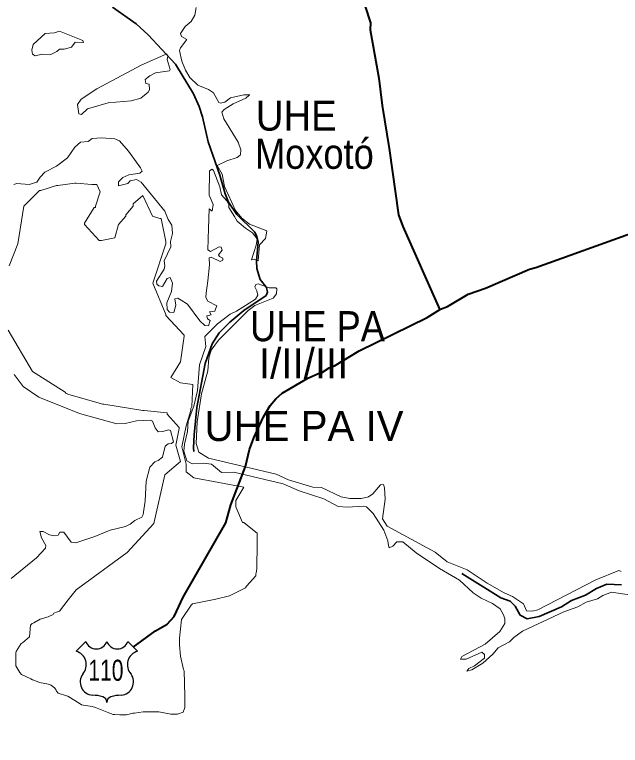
# Model space of a CAD drawing. Extents: x -1643653 to 4543381, y 1624270 to 13878484.
# Drawn here: x 580528 to 582541, y 8910826 to 8913255 of the extents above; entities that cross this region are included whole.
import ezdxf
from ezdxf.enums import TextEntityAlignment as Align

# ---------------------------------------------------------------- set-up
doc = ezdxf.new("R2010")
doc.units = 0
doc.header["$LTSCALE"] = 200
doc.linetypes.add('LONG_DASH_SHORT_DASH', pattern=[9.9, 6, -1.2, 1.5, -1.2])
doc.layers.add('6', color=7, linetype='Continuous', lineweight=13)
doc.layers.add('60', color=7, linetype='Continuous', lineweight=13)

msp = doc.modelspace()

# ---------------------------------------------------------------- linework, layer by layer
at = {"layer": '6', "lineweight": 25}
for p, q in [((580732.9, 8911139.1), (580764.9, 8911171.1)), ((580904.8, 8911171.1), (580936.8, 8911139.1))]:
    msp.add_line(p, q, dxfattribs=at)
at = {"layer": '6', "linetype": 'LONG_DASH_SHORT_DASH', "lineweight": 35}
for points in [[(580854, 8913279.9), (580932.2, 8913223.8), (580972.1, 8913187.7), (581063.2, 8913090.6), (581122.5, 8912991.5), (581142, 8912949.8), (581153.2, 8912915.6), (581171, 8912832.2), (581209.9, 8912721.7), (581227.6, 8912659.4), (581239.2, 8912631.8), (581266.5, 8912590.3), (581326.2, 8912531.5), (581332.6, 8912519.4), (581337.8, 8912498.5), (581331.8, 8912436.4), (581333.1, 8912411.1), (581343.9, 8912375), (581365.1, 8912348.2), (581368.5, 8912332.5), (581364.2, 8912321.3), (581289.9, 8912271.7), (581243.5, 8912233.1), (581208.6, 8912197.7), (581185.2, 8912160.5), (581161.6, 8912095.9), (581134.3, 8911949.1), (581124.7, 8911857.9), (581122.5, 8911815.6), (581124, 8911803.1)], [(582014.6, 8911397.4), (582144.1, 8911317), (582174.9, 8911306.2), (582192.1, 8911288.9), (582208.6, 8911258.7), (582231.6, 8911246.5), (582271.2, 8911254.3), (582345.6, 8911286.3), (582378.5, 8911308.3), (582425.2, 8911326.1), (582461.6, 8911347.7), (582496.6, 8911362.4), (582544.5, 8911359.4)]]:
    msp.add_lwpolyline(points, dxfattribs=at)
at = {"layer": '6'}
for points in [[(581309.8, 8912988.2), (581309.8, 8912988.2), (581289.7, 8912987.7), (581245.5, 8912978.7), (581227.2, 8912963.4), (581212, 8912960.1), (581207.2, 8912962.6), (581188.9, 8912994.9), (581172.8, 8913005.9), (581137.1, 8913019.9), (581110.7, 8913045.9), (581096, 8913070), (581084, 8913099.8), (581076.8, 8913135.4), (581079.3, 8913144), (581100.6, 8913172.4), (581083.2, 8913182.3), (581079.8, 8913192.1), (581095.1, 8913214.9), (581115, 8913232.4), (581127.7, 8913252.7), (581131.6, 8913278.4)], [(581277.8, 8912788.2), (581279.5, 8912789.6), (581280, 8912805.1), (581271, 8912830.4), (581223.8, 8912908.6), (581216.6, 8912930.4), (581224.7, 8912939.7), (581254.8, 8912957.9), (581296.7, 8912976.6), (581308.1, 8912986.6), (581309.8, 8912988.2)], [(580525.8, 8912690.7), (580535.5, 8912693.2), (580577, 8912689.8), (580577, 8912689.8), (580602.6, 8912697.5), (580612.9, 8912714.1), (580629, 8912731.5), (580667.3, 8912751.5), (580704.2, 8912779), (580728.9, 8912814.4), (580747.1, 8912830.5), (580772.6, 8912833.5), (580786.6, 8912842.8), (580816.8, 8912845.3), (580861.8, 8912841.5), (580876.7, 8912835.6), (580907.3, 8912800.7), (580946.8, 8912745.9), (580951.8, 8912734.5), (580944.1, 8912728.4), (580907.7, 8912722.4), (580888.1, 8912713.2), (580873.7, 8912699.1), (580873.7, 8912686.1), (580905.1, 8912693.7), (580912.8, 8912702.2), (580933.6, 8912706.4), (580948.5, 8912698.3), (581027.9, 8912601.9), (581039, 8912573.9), (581050.5, 8912555), (581053.4, 8912527.1), (581046.2, 8912500.8), (581047.9, 8912483.1), (581025, 8912437.1), (581027.9, 8912419.8), (581024.9, 8912409), (580999.5, 8912368.6), (581000.8, 8912359.3), (581007.1, 8912353), (581019.3, 8912350.8), (581035.6, 8912378), (581045.2, 8912381), (581052.5, 8912362.4), (581049.6, 8912334.3), (581034.7, 8912296.8), (581034.8, 8912275.2), (581043.2, 8912266.3), (581057.1, 8912265), (581063.6, 8912289.2), (581060.7, 8912310.8), (581070.9, 8912312.5), (581081.6, 8912305.8)], [(581366.5, 8912535.8), (581309.1, 8912558.6), (581283.7, 8912578.6), (581262.3, 8912603.9), (581262.3, 8912603.9), (581225.9, 8912683.5), (581218.3, 8912725.1), (581201.7, 8912753.5), (581233.6, 8912768.4), (581267.9, 8912779.9), (581277.8, 8912788.2)], [(581172.7, 8912543.7), (581175, 8912608.9), (581185.1, 8912601.8), (581187.7, 8912624), (581174.9, 8912654.7), (581176.2, 8912736.1), (581185.3, 8912741.2), (581189.3, 8912737.1), (581210.6, 8912682.6), (581215.3, 8912655.5), (581233.2, 8912635.8), (581239.9, 8912622.3), (581240, 8912613.3), (581258.5, 8912584.3)], [(580510.6, 8912419.9), (580538.8, 8912492.6), (580559, 8912617.7), (580611.5, 8912670.2), (580615.5, 8912670.2), (580668, 8912686.4), (580672, 8912686.4), (580728.5, 8912694.4), (580732.5, 8912694.4), (580785, 8912690.4), (580793.1, 8912690.4), (580797.1, 8912690.4), (580801.1, 8912690.4), (580813.2, 8912666.2), (580797.1, 8912617.7), (580797.1, 8912613.7), (580793.1, 8912613.7), (580760.8, 8912561.2), (580760.8, 8912557.2), (580809.2, 8912504.7), (580813.2, 8912504.7), (580817.3, 8912504.7), (580861.7, 8912512.8), (580873.8, 8912557.2), (580898, 8912585.4), (580898, 8912589.5), (580922.2, 8912617.7), (580922.2, 8912621.8), (580922.2, 8912625.8), (580954.5, 8912654.1), (580986.8, 8912585.4), (581011, 8912577.4), (581015, 8912577.4), (581031.2, 8912500.7), (581031.2, 8912496.6), (581031.2, 8912492.6), (580988.2, 8912362.7), (581031.2, 8912258.5), (581031.2, 8912254.4), (581091.7, 8912189.8), (581091.7, 8912185.8), (581079.6, 8912101), (581047.3, 8912048.6)], [(581258.5, 8912584.3), (581268.3, 8912568.8), (581295.3, 8912545.3), (581319, 8912529.6), (581333.8, 8912510.2), (581332.8, 8912500.7)], [(581218.2, 8912471.5), (581214.4, 8912482.3), (581208, 8912482.9), (581179.6, 8912467.7), (581170.2, 8912473.2), (581172.7, 8912543.7)], [(581337.2, 8912437), (581338.1, 8912436.6), (581342.3, 8912490.1), (581362.3, 8912511), (581366.8, 8912535.7), (581366.5, 8912535.8)], [(581332.8, 8912500.7), (581331.5, 8912488.3), (581315.9, 8912439.5), (581316.2, 8912439.6), (581316.2, 8912440.5)], [(581169.9, 8912369.9), (581175.8, 8912423.6), (581174.5, 8912446.3), (581181.3, 8912448.5), (581211, 8912434.9), (581220.8, 8912438.5), (581220.4, 8912445.1), (581208.9, 8912451.1), (581205.5, 8912456.7), (581218.2, 8912471.5), (581218.2, 8912471.5)], [(581316.2, 8912439.6), (581324.1, 8912442.3), (581337.2, 8912437)], [(581135.5, 8911901.6), (581149.3, 8911994.6), (581170.2, 8912071.5), (581173.7, 8912113.4), (581181.2, 8912140.2), (581205.4, 8912173.1), (581304.6, 8912271.9), (581326.6, 8912288.6), (581388, 8912312.8), (581398.3, 8912327.2), (581399.7, 8912343.6), (581396.9, 8912346.6), (581374.1, 8912347), (581338.1, 8912359.7), (581329.6, 8912358.2), (581327, 8912349.8), (581333.7, 8912337.4), (581336.7, 8912322.7), (581329, 8912309.2), (581265.5, 8912268.8), (581244.2, 8912259.8), (581202.1, 8912226.9), (581160.5, 8912185.1), (581163.3, 8912151.7), (581142.6, 8912091.4), (581136.6, 8912006), (581124.1, 8911954.1), (581104.7, 8911903.6), (581102.9, 8911869.2), (581093, 8911827.2), (581091, 8911804.1), (581100.6, 8911772.3), (581118.2, 8911761.8), (581156.8, 8911764.7), (581182.7, 8911761.1), (581215.5, 8911733.5), (581257.2, 8911733.9), (581420.6, 8911696.1), (581473.7, 8911672.5), (581556.1, 8911645.9), (581603.5, 8911620.1), (581633.2, 8911618), (581687.3, 8911621.4), (581697.3, 8911618.8), (581720.2, 8911596.8), (581754.8, 8911541.3), (581768.5, 8911506.1), (581770.8, 8911491.1), (581773.4, 8911483.1), (581785.4, 8911488.5), (581798.7, 8911502.9), (581818.2, 8911502.4), (581863, 8911466.3), (581940, 8911413.8), (582006.9, 8911375.9), (582051.8, 8911333.2), (582079.1, 8911315.5), (582116.8, 8911298.3), (582141.3, 8911280.1), (582153.2, 8911260.5), (582157.4, 8911246.5), (582156.8, 8911231.9), (582140.6, 8911205), (582091.4, 8911162.7), (582014.5, 8911121.4)], [(581196.1, 8912276.3), (581200.4, 8912287), (581169.9, 8912302.8), (581163.9, 8912314.7), (581165.4, 8912328.8), (581169.9, 8912369.9)], [(581081.6, 8912305.8), (581103, 8912292.4), (581143.5, 8912237.3), (581160.1, 8912222.1), (581173.1, 8912220.7), (581178.4, 8912238.5), (581169, 8912243.4), (581167.3, 8912254.3), (581181.7, 8912256.8), (581176, 8912267.4), (581193.2, 8912269.3), (581196.1, 8912276.3)], [(580733.2, 8911343.8), (580902, 8911467.3), (580990.8, 8911564.2), (581027.1, 8911725.6), (581079.6, 8911770), (581064.5, 8911823.6), (581075.6, 8911879), (581075.6, 8911883.1), (581035.2, 8911927.5), (581035.2, 8911931.5), (580958.5, 8911939.6), (580954.5, 8911939.6), (580825.3, 8911959.8), (580821.3, 8911959.8), (580708.3, 8911992), (580700.2, 8911996.1), (580696.2, 8912000.1), (580587.3, 8912068.7), (580506.6, 8912206)], [(580896.6, 8911553.8), (580912.7, 8911561), (580928, 8911573.3), (580951, 8911585.2), (580955.3, 8911593.3), (580962.1, 8911639.2), (580965.5, 8911704.7), (580977.3, 8911751.3), (580993.9, 8911768.7), (581005.5, 8911772.6), (581020.3, 8911784.5), (581028.3, 8911821), (581038.6, 8911828.7), (581049.6, 8911829.9), (581056.8, 8911835.1), (581046.7, 8911872.7), (581039.4, 8911875.4), (581020.8, 8911869.1), (581005.8, 8911868.2), (580995.2, 8911881.4), (580986.3, 8911903.8), (580980.3, 8911907.2), (580933.2, 8911905.1), (580895.8, 8911896.2), (580867.6, 8911895.4), (580743.7, 8911929.8), (580608.6, 8911983.8), (580557.2, 8912019.4), (580527, 8912059)], [(581047.3, 8912048.6), (581079.2, 8912031.7), (581120.6, 8912025.3), (581117.4, 8911952), (581114.3, 8911945.6), (581114.3, 8911939.2), (581098.3, 8911888.2), (581083.9, 8911818.2), (581098.3, 8911761), (581098.3, 8911735.2), (581123.8, 8911716), (581289.6, 8911684.2)], [(582544.2, 8911404.8), (582536.6, 8911407.9), (582459.2, 8911376.8), (582266.9, 8911277), (582247.9, 8911272), (582228.9, 8911273), (582219.8, 8911296.8), (582183.2, 8911321.6), (582155, 8911333.2), (582098.2, 8911365.9), (582032.6, 8911409.3), (581966.1, 8911435.9), (581926.1, 8911468.6), (581766.4, 8911554.5), (581751, 8911579.8), (581759.2, 8911645), (581757, 8911682.3), (581753.9, 8911693), (581744.2, 8911692.6), (581718.2, 8911662.4), (581704.6, 8911652.6), (581679.8, 8911647.1), (581642.2, 8911646.8), (581613.1, 8911652.5), (581547.6, 8911683.5), (581519.6, 8911684), (581438.5, 8911709), (581397.4, 8911727.8), (581173.1, 8911780.9), (581140.4, 8911800.9), (581132.1, 8911829.1), (581135.5, 8911901.6)], [(581091.6, 8911074.3), (581090.1, 8911078.7), (581079.7, 8911123.2), (581076.8, 8911160.2), (581076.8, 8911182.4), (581082.7, 8911244.6), (581115.3, 8911292), (581119.7, 8911296.5), (581196.7, 8911312.8), (581242.6, 8911323.1), (581291.5, 8911348.3), (581295.9, 8911349.8), (581298.9, 8911355.7), (581330, 8911389.8), (581330, 8911395.7), (581331.5, 8911400.1), (581332.9, 8911412), (581332.9, 8911423.8), (581334.4, 8911487.5), (581334.4, 8911492), (581334.4, 8911496.4), (581334.4, 8911532), (581330, 8911534.9), (581290, 8911567.5), (581285.5, 8911567.5), (581263.3, 8911619.3), (581263.3, 8911640.1), (581289.6, 8911684.2)], [(581289.6, 8911684.2), (581263.3, 8911640.1), (581263.3, 8911619.3), (581285.5, 8911567.5), (581290, 8911567.5), (581330, 8911534.9), (581334.4, 8911532), (581334.4, 8911496.4), (581334.4, 8911492), (581334.4, 8911487.5), (581332.9, 8911423.8), (581332.9, 8911412), (581331.5, 8911400.1), (581330, 8911395.7), (581330, 8911389.8), (581298.9, 8911355.7), (581295.9, 8911349.8), (581291.5, 8911348.3), (581242.6, 8911323.1), (581196.7, 8911312.8), (581119.7, 8911296.5), (581115.3, 8911292), (581082.7, 8911244.6), (581076.8, 8911182.4), (581076.8, 8911160.2), (581079.7, 8911123.2), (581090.1, 8911078.7), (581091.6, 8911074.3)], [(580516.9, 8911381.3), (580601.1, 8911449.4), (580631.4, 8911481.8), (580631.6, 8911490.3), (580617.5, 8911516), (580612.5, 8911537.2), (580623.1, 8911537.2), (580644.2, 8911526.6), (580661.3, 8911523.2), (580673.6, 8911525.3), (580678.7, 8911535.1), (580691.8, 8911535.1), (580716.5, 8911501.6), (580732.2, 8911499.4), (580794.7, 8911520.2), (580845.5, 8911541.4), (580896.6, 8911553.8)], [(580733.2, 8911343.8), (580706.6, 8911309.8), (580677, 8911272.8), (580671.1, 8911269.8), (580659.2, 8911265.3), (580656.3, 8911260.9), (580640, 8911253.5), (580635.5, 8911252), (580625.2, 8911249.1), (580613.3, 8911246.1), (580592.6, 8911234.2), (580586.7, 8911231.3), (580580.7, 8911225.4), (580577.8, 8911186.8), (580554.1, 8911167.6), (580549.7, 8911164.6), (580533.4, 8911138), (580531.9, 8911133.5), (580531.9, 8911123.2), (580531.9, 8911095), (580531.9, 8911090.6), (580545.2, 8911068.4), (580551.1, 8911062.4), (580582.2, 8911047.6), (580588.2, 8911044.7), (580592.6, 8911043.2), (580605.9, 8911037.2), (580611.8, 8911035.8), (580616.3, 8911034.3), (580635.5, 8911031.3), (580640, 8911029.8), (580650.3, 8911026.9), (580656.3, 8911021), (580660.7, 8911018), (580665.1, 8911012.1), (580668.1, 8911006.2), (580672.6, 8911000.2), (580700.7, 8910991.3), (580705.1, 8910989.9), (580746.6, 8910964.7), (580751, 8910961.7), (580786.6, 8910955.8), (580796.9, 8910952.8), (580835.4, 8910936.5), (580841.3, 8910935.1), (580856.2, 8910929.1), (580860.6, 8910929.1), (580878.4, 8910927.7), (580884.3, 8910927.7), (580894.7, 8910927.7), (580900.6, 8910927.7), (580921.3, 8910933.6), (580927.2, 8910933.6), (580955.3, 8910938), (580967.2, 8910938), (581007.2, 8910938), (581047.2, 8910930.6), (581069.4, 8910930.6), (581088.6, 8910936.5), (581094.5, 8910952.8), (581094.5, 8910957.3), (581094.5, 8910994.3), (581093.1, 8911026.9), (581093.1, 8911032.8), (581091.6, 8911074.3)], [(581091.6, 8911074.3), (581093.1, 8911032.8), (581093.1, 8911026.9), (581094.5, 8910994.3), (581094.5, 8910957.3), (581094.5, 8910952.8), (581088.6, 8910936.5), (581069.4, 8910930.6), (581047.2, 8910930.6), (581007.2, 8910938), (580967.2, 8910938), (580955.3, 8910938), (580927.2, 8910933.6), (580921.3, 8910933.6), (580900.6, 8910927.7), (580894.7, 8910927.7), (580884.3, 8910927.7), (580878.4, 8910927.7), (580860.6, 8910929.1), (580856.2, 8910929.1), (580841.3, 8910935.1), (580835.4, 8910936.5), (580796.9, 8910952.8), (580786.6, 8910955.8), (580751, 8910961.7), (580746.6, 8910964.7), (580705.1, 8910989.9), (580700.7, 8910991.3), (580672.6, 8911000.2), (580668.1, 8911006.2), (580665.1, 8911012.1), (580660.7, 8911018), (580656.3, 8911021), (580650.3, 8911026.9), (580640, 8911029.8), (580635.5, 8911031.3), (580616.3, 8911034.3), (580611.8, 8911035.8), (580605.9, 8911037.2), (580592.6, 8911043.2), (580588.2, 8911044.7), (580582.2, 8911047.6), (580551.1, 8911062.4), (580545.2, 8911068.4), (580531.9, 8911090.6), (580531.9, 8911095), (580531.9, 8911123.2), (580531.9, 8911133.5), (580533.4, 8911138), (580549.7, 8911164.6), (580554.1, 8911167.6), (580577.8, 8911186.8), (580580.7, 8911225.4), (580586.7, 8911231.3), (580592.6, 8911234.2), (580613.3, 8911246.1), (580625.2, 8911249.1), (580635.5, 8911252), (580640, 8911253.5), (580656.3, 8911260.9), (580659.2, 8911265.3), (580671.1, 8911269.8), (580677, 8911272.8), (580706.6, 8911309.8), (580733.2, 8911343.8)], [(582014.5, 8911121.4), (582010.5, 8911113), (582029.1, 8911112.6), (582080.3, 8911136.5), (582089.3, 8911129), (582089.3, 8911116.2), (582056.3, 8911091.3), (582038, 8911081.5), (582030.9, 8911073.5), (582047.2, 8911077.7), (582084.2, 8911100), (582117.1, 8911129.1), (582134.6, 8911150.4), (582172.3, 8911170.2), (582186.7, 8911184.5), (582215.5, 8911205.5), (582353.6, 8911270.2), (582399.6, 8911286.5), (582427.2, 8911301.9), (582464.8, 8911313.9), (582482.7, 8911325), (582512.2, 8911335.3), (582681.7, 8911309.6)]]:
    msp.add_lwpolyline(points, dxfattribs=at)
at = {"layer": '6', "lineweight": 40}
for points in [[(581692.8, 8913282), (581711.4, 8913227.6), (581709.7, 8913204.2), (581738.2, 8913043.9), (581749.4, 8912952.6), (581773.3, 8912810.4), (581804.3, 8912589.4), (581818.2, 8912550.3), (581941.2, 8912274)], [(581088.7, 8911319.2), (581230.6, 8911565.6), (581246.6, 8911626.2), (581295.9, 8911753.5), (581309.3, 8911809.4), (581322.7, 8911848.3), (581355.5, 8911918.2), (581377.7, 8911955.6), (581396.6, 8911978.5), (581417.4, 8911997.1), (581502.6, 8912046.4), (581540.6, 8912063.6), (581547.6, 8912064.2), (581573.9, 8912081.4), (581591.7, 8912087.9), (581673.8, 8912137.2), (581899.5, 8912248.7), (581943.6, 8912275.5), (581967, 8912284.7), (582035.6, 8912326.1), (582092.7, 8912345.9), (582239.2, 8912409.1), (582260, 8912414.3), (582602, 8912537.9)], [(580922.7, 8911153.1), (580996.2, 8911207.1), (581034.8, 8911228.8), (581058, 8911254.4), (581088.7, 8911319.2)]]:
    msp.add_lwpolyline(points, dxfattribs=at)
at = {"layer": '6'}
for points in [[(580677.4, 8913199.3), (580754.6, 8913169.1), (580757.7, 8913161.8), (580729.4, 8913163.2), (580717.7, 8913147), (580692.7, 8913140.2), (580677.9, 8913140.2), (580669, 8913131.7), (580648.6, 8913122.4), (580619.7, 8913123.6), (580597.1, 8913117.7), (580587.8, 8913122.8), (580585.2, 8913136.5), (580590.4, 8913155), (580629.9, 8913192.5), (580660.4, 8913193.7)], [(580749.7, 8912974.1), (580801.2, 8913008.5), (580948.9, 8913087.1), (581033.9, 8913124), (581037.3, 8913116.8), (581035.2, 8913105.4), (581045.7, 8913072.2), (581042.7, 8913067.9), (580996, 8913061.1), (580977.8, 8913051.8), (580962.2, 8913039.1), (580964.6, 8913025.5), (580976, 8913023.8), (580976.9, 8913004.7), (580972.7, 8912997.5), (580948.1, 8912976.6), (580915.4, 8912968.6), (580838.8, 8912961.7), (580770.9, 8912941.3), (580750.1, 8912923.1), (580741.6, 8912925.3), (580737.8, 8912956.3)]]:
    msp.add_lwpolyline(points, close=True, dxfattribs=at)
at = {"layer": '6', "lineweight": 25}
for centre, radius, start, end in [((580799.9, 8911184.5), 37.4, 200.9593, 339.0407), ((580869.8, 8911184.5), 37.4, 200.9593, 339.0407), ((580720.5, 8911094.7), 46.1, 317.5721, 74.3689), ((580949.2, 8911094.7), 46.1, 105.6277, 222.4279), ((580791.2, 8911037.7), 44.9, 144.7373, 264.6578), ((580878.5, 8911037.7), 44.9, 275.3422, 35.2627), ((580786.8, 8910875), 118, 72.8937, 89.9006), ((580882.9, 8910875), 118, 90.0994, 107.1063), ((580816, 8910969.7), 18.9, 357.6934, 72.9296), ((580853.7, 8910969.7), 18.9, 107.0704, 182.3065)]:
    msp.add_arc(centre, radius, start, end, dxfattribs=at)
at = {"layer": '60', "lineweight": 25}
msp.add_spline([(814781, 9009175.5), (814787.2, 9009173.4), (814796.9, 9009173.4), (814799.4, 9009172.4), (814805.1, 9009174.5), (814805.6, 9009176.5), (814811.7, 9009179.5), (814811.7, 9009179.5), (814801.5, 9009181), (814790.7, 9009181.5), (814784.1, 9009183.1), (814777.4, 9009185.1), (814778.4, 9009175.5)], degree=3, dxfattribs=at)

# ---------------------------------------------------------------- texts
at = {"layer": '6'}
for s, height, width, p in [('UHE', 100, 0.95, (581464.1, 8912869.1)), ('Moxotó', 100, 0.9, (581524.5, 8912742.3)), ('UHE PA', 100, 0.9, (581534.8, 8912169.4)), ('110', 70, 0.75, (580831.6, 8911041.1))]:
    msp.add_text(s, height=height, dxfattribs=dict(at, width=width)).set_placement(p, align=Align.CENTER)
for s, p in [('I/II/III', (581488.8, 8912045.7)), ('UHE PA IV', (581490, 8911837.9))]:
    msp.add_text(s, height=100, dxfattribs=at).set_placement(p, align=Align.CENTER)

doc.saveas('drawing.dxf')
